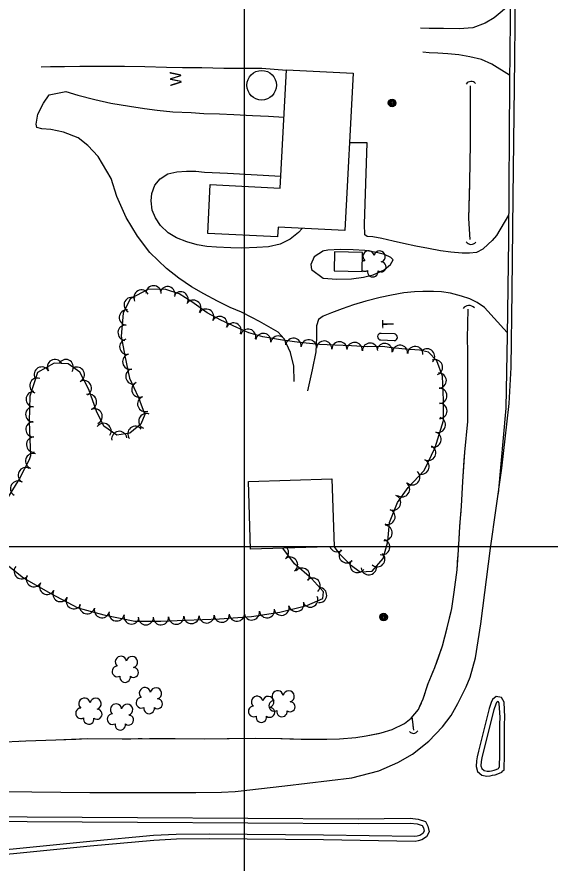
# Model space of a CAD drawing. Extents: x 353423 to 364002, y 127000 to 201942.
# Drawn here: x 362380.1 to 362661, y 133333.3 to 133778.9 of the extents above; entities that cross this region are included whole.
import ezdxf

# ---------------------------------------------------------------- set-up
doc = ezdxf.new("R2010")
doc.units = 0
for name, color, linetype in [('E_DTM_SlopeBottom', 7, 'Continuous'), ('E_DTM_SlopeTop', 7, 'Continuous'), ('E_FEN_Generic', 7, 'Continuous'), ('E_LAND_BrushLine', 7, 'Continuous'), ('E_LAND_TreeLine', 7, 'Continuous'), ('E_MISCPROP', 7, 'Continuous'), ('E_STRUCT_WingWall', 7, 'Continuous'), ('E_WTR_FlowLine', 7, 'Continuous')]:
    doc.layers.add(name, color=color, linetype=linetype)

msp = doc.modelspace()

# ---------------------------------------------------------------- linework, layer by layer
at = {"layer": 'E_DTM_SlopeBottom'}
msp.add_lwpolyline([(362522.07, 133750.6), (362509.17, 133751.71), (362489.09, 133751.82), (362477.48, 133752.11), (362467.39, 133752.08), (362458.89, 133752.28), (362447.53, 133752.63), (362436.76, 133752.82), (362428.81, 133752.74), (362420.77, 133752.75), (362413.25, 133752.71), (362405.26, 133752.64), (362397.71, 133752.55), (362392.89, 133752.41)], dxfattribs=at)
for centre, radius, start, end in [((362619.36, 133741.84), 3.06, 39.3395, 145.579), ((362619.46, 133662.26), 3.15, 214.458, 320.6976), ((362618.24, 133623.23), 3.73, 39.692, 145.9316), ((362588.98, 133404.33), 2.73, 221.2852, 327.5247)]:
    msp.add_arc(centre, radius, start, end, dxfattribs=at)
at = {"layer": 'E_DTM_SlopeTop'}
for points in [[(362649.96, 134793.47), (362648.92, 134706.8), (362647.94, 134635.34), (362647.25, 134566.3), (362646.75, 134491.17), (362645.98, 134420.79), (362645.09, 134346.3), (362644.64, 134282.7), (362644.15, 134218.03), (362643.31, 134137.52), (362642.66, 134060.21), (362641.96, 133995.27), (362641.48, 133938.69), (362640.9, 133873.42), (362640.39, 133810.22), (362639.67, 133744.01), (362639.04, 133661.46), (362638.43, 133611.12), (362637.73, 133572.9), (362633.65, 133527.99)], [(362357.16, 133371.13), (362418.53, 133370.48), (362474.41, 133370.39), (362487.88, 133370.67), (362495.18, 133371.06), (362521.23, 133373.91), (362556.63, 133378.26), (362570.8, 133381.79), (362580.8, 133386.2), (362588.59, 133390.63), (362597.18, 133397.42), (362604.35, 133405.01), (362608.9, 133410.96), (362612.4, 133417.31), (362616.81, 133426.08), (362618.85, 133431.2), (362621.67, 133441.39), (362624.57, 133459.3), (362629.57, 133499.13), (362635.53, 133541.25), (362638.28, 133564.4), (362639.43, 133575.25), (362640.48, 133594.27), (362640.98, 133634.65), (362641.64, 133684.01), (362642.49, 133756.9), (362643.38, 133849.99)], [(362637.15, 133410.2), (362636.74, 133418), (362635.49, 133420.49), (362632.62, 133420.99), (362630.69, 133419.42), (362630.04, 133417.92), (362628.94, 133414.73), (362623.36, 133392.21), (362622.63, 133389.28), (362622.2, 133387.08), (362622, 133384.1), (362622.85, 133381.55), (362625.07, 133379.67), (362627.72, 133379.08), (362629.5, 133379.24), (362630.76, 133379.51), (362632.14, 133379.82), (362633.5, 133380.22), (362635.62, 133381.17), (362636.04, 133381.87), (362636.78, 133382.28), (362636.98, 133390.65)], [(362634.66, 133410.07), (362634.27, 133417.35), (362633.82, 133418.24), (362633.32, 133418.33), (362632.74, 133417.86), (362632.37, 133417.01), (362631.34, 133414.02), (362625.78, 133391.61), (362625.07, 133388.75), (362624.69, 133386.76), (362624.53, 133384.42), (362625, 133383.01), (362626.22, 133381.98), (362627.89, 133381.61), (362629.13, 133381.71), (362630.22, 133381.95), (362631.51, 133382.24), (362632.63, 133382.57), (362633.87, 133383.13), (362634.24, 133383.74), (362634.31, 133383.78), (362634.48, 133390.71)], [(362634.48, 133390.71), (362634.5, 133406.45), (362634.66, 133410.07)], [(362636.98, 133390.71), (362637, 133406.39), (362637.16, 133409.96)], [(362443.7, 133357.32), (362559.92, 133356.6), (362587.37, 133356.87), (362591.57, 133356.42), (362595.34, 133355.22), (362596.63, 133352.66), (362597.26, 133349.73), (362595.85, 133347.05), (362593.47, 133345.47), (362591.58, 133344.98), (362589.99, 133344.72), (362541.61, 133345.53), (362481.48, 133346), (362464.11, 133345.87), (362452.24, 133345.23), (362418.7, 133342.14), (362378.39, 133338.2), (362366.28, 133337.05), (362359.38, 133336.69), (362353, 133336.52), (362345.92, 133336.66), (362294.52, 133337.4), (362226.24, 133337.92), (362153.55, 133338.63)], [(362268.01, 133356.42), (362356.2, 133355.39), (362443.69, 133354.82)], [(362268.04, 133358.92), (362356.23, 133357.89), (362443.7, 133357.32)], [(362443.69, 133354.82), (362559.93, 133354.1), (362587.25, 133354.37), (362591.05, 133353.96), (362593.58, 133353.15), (362594.25, 133351.82), (362594.62, 133350.09), (362593.93, 133348.78), (362592.43, 133347.78), (362591.07, 133347.42), (362589.81, 133347.22), (362541.64, 133348.03), (362481.48, 133348.5), (362464.04, 133348.37), (362452.05, 133347.73), (362418.47, 133344.63), (362378.15, 133340.69), (362366.1, 133339.54), (362359.28, 133339.19), (362352.99, 133339.02), (362345.97, 133339.16), (362294.54, 133339.9), (362226.26, 133340.42), (362153.57, 133341.13)]]:
    msp.add_lwpolyline(points, dxfattribs=at)
at = {"layer": 'E_FEN_Generic'}
for points in [[(362547.09, 133500), (362549.94, 133496.32), (362555.91, 133490.43), (362560.98, 133486.58), (362567.19, 133487.09), (362573.15, 133493.66), (362575.52, 133502.61), (362576.45, 133512.66), (362580.6, 133523.2), (362586.33, 133531.13), (362594.59, 133539.98), (362600.53, 133552.2), (362604.78, 133566.35), (362604.87, 133577.02), (362604.35, 133589.65), (362601.31, 133597.8), (362597.03, 133602.29), (362592.18, 133603.32), (362584.71, 133603.87), (362576.31, 133604.72), (362572.97, 133605.25), (362564.72, 133605.21), (362556.41, 133605.71), (362547.54, 133606), (362539.55, 133606.46), (362528.97, 133607.46), (362520.07, 133608.59), (362509.66, 133610.42), (362502.31, 133612.58), (362495.9, 133615.28), (362487.5, 133619.22), (362480.35, 133623.14), (362472.2, 133628.94), (362465.54, 133633.12), (362458.65, 133635.36), (362449.5, 133635.46), (362439.81, 133630.38), (362436.09, 133622.96), (362435.1, 133610.8), (362436.98, 133600.39), (362439.48, 133588.62), (362444.05, 133578.91), (362447.46, 133569.56), (362445.32, 133564.35), (362439.6, 133559.67), (362432.78, 133558.56), (362425.83, 133563.35), (362422.05, 133571.23), (362418.06, 133582.73), (362413.29, 133591.89), (362407.03, 133596.23), (362399.68, 133596.64), (362390.97, 133591.7), (362386.85, 133579.16), (362386.53, 133565.85), (362386.93, 133556.5), (362387.29, 133547.69), (362386.61, 133545.56), (362381.52, 133535.88), (362374.68, 133524.68)], [(362371.22, 133493.28), (362383.78, 133483.34), (362397.89, 133475.32), (362412.22, 133467.7), (362425.88, 133464.04), (362442.2, 133460.68), (362455.85, 133460.65), (362468.92, 133461.17), (362486.84, 133461.9), (362503.66, 133463.12), (362518.66, 133465.37), (362532.86, 133469.01), (362541.28, 133472.56), (362541.55, 133476.22), (362535.37, 133483.14), (362526.29, 133490.83), (362520.18, 133499.13)]]:
    msp.add_lwpolyline(points, dxfattribs=at)
for centre, radius, start, end in [((362565.35, 133652.78), 2.97, 8.6794, 229.9133), ((362571.21, 133652.69), 2.97, 286.3302, 169.3035), ((362563.52, 133647.72), 2.78, 91.6503, 119.025), ((362572, 133647.23), 2.61, 231.0355, 88.9681), ((362563.52, 133647.72), 2.78, 238.6998, 299.4233), ((362567.61, 133644.74), 2.78, 168.3273, 9.3384), ((362452.12, 133633.33), 4.02, 359.4251, 179.4098), ((362445.7, 133631.09), 4.02, 27.6342, 207.6189), ((362459.45, 133632.89), 4.02, 342.0278, 162.0124), ((362466.38, 133630.12), 4.02, 327.8656, 147.8503), ((362440.58, 133627.22), 4.02, 63.3655, 243.3501), ((362473, 133625.79), 4.02, 324.5639, 144.5486), ((362438.01, 133620.58), 4.02, 85.3645, 265.3492), ((362479.78, 133621.05), 4.02, 331.2677, 151.2523), ((362486.96, 133617.15), 4.02, 334.8733, 154.8579), ((362437.36, 133612.58), 4.02, 85.3645, 265.3492), ((362494.23, 133613.74), 4.02, 334.8733, 154.8579), ((362501.92, 133610.5), 4.02, 343.6249, 163.6095), ((362509.87, 133608.24), 4.02, 350.0615, 170.0462), ((362517.78, 133606.86), 4.02, 350.0615, 170.0462), ((362438.25, 133605.19), 4.02, 100.2461, 280.2308), ((362525.83, 133605.74), 4.02, 352.7796, 172.7643), ((362533.89, 133604.89), 4.02, 354.6146, 174.5993), ((362541.97, 133604.22), 4.02, 356.7198, 176.7045), ((362550.04, 133603.82), 4.02, 358.1363, 178.121), ((362558.01, 133603.51), 4.02, 356.5567, 176.5414), ((362566.16, 133603.12), 4.02, 0.2647, 180.2494), ((362573.84, 133602.98), 4.02, 351.0192, 171.0038), ((362581.93, 133602.04), 4.02, 354.2207, 174.2054), ((362439.77, 133597.37), 4.02, 101.9814, 281.9661), ((362589.99, 133601.37), 4.02, 355.7597, 175.7444), ((362596.23, 133600.09), 4.02, 313.6897, 133.6744), ((362400.17, 133594.5), 4.02, 29.5488, 209.5334), ((362405.87, 133594.47), 4.02, 325.313, 145.2977), ((362600.34, 133594.39), 4.02, 290.3919, 110.3765), ((362393.18, 133590.54), 4.02, 29.5488, 209.5334), ((362411.64, 133590.51), 4.02, 297.498, 117.4827), ((362441.44, 133589.52), 4.02, 101.9814, 281.9661), ((362390.88, 133584.7), 4.02, 71.8294, 251.8141), ((362602.34, 133587.37), 4.02, 272.376, 92.3607), ((362415.35, 133583.39), 4.02, 297.498, 117.4827), ((362444.6, 133582.67), 4.02, 115.1997, 295.1844), ((362388.92, 133577.6), 4.02, 88.6132, 268.5979), ((362418.1, 133576.19), 4.02, 289.1494, 109.1341), ((362602.67, 133579.34), 4.02, 272.376, 92.3607), ((362447.69, 133575.07), 4.02, 110.0827, 290.0674), ((362602.72, 133571.42), 4.02, 269.5621, 89.5468), ((362388.72, 133569.57), 4.02, 88.6132, 268.5979), ((362421.04, 133568.47), 4.02, 295.6437, 115.6284), ((362388.81, 133561.69), 4.02, 92.4576, 272.4423), ((362448.29, 133566.04), 4.02, 67.6701, 247.6548), ((362601.91, 133564.1), 4.02, 253.269, 73.2537), ((362425.74, 133560.85), 4.02, 325.4358, 145.4205), ((362442.52, 133559.34), 4.02, 39.2742, 219.2588), ((362389.15, 133553.66), 4.02, 92.3409, 272.3255), ((362434.04, 133556.64), 4.02, 9.2547, 189.2394), ((362599.6, 133556.41), 4.02, 253.269, 73.2537), ((362596.77, 133549.28), 4.02, 244.1043, 64.089), ((362388.65, 133545.01), 4.02, 72.4962, 252.4809), ((362593.26, 133542.05), 4.02, 244.1043, 64.089), ((362384.77, 133537.55), 4.02, 62.2338, 242.2184), ((362588.45, 133536.48), 4.02, 226.963, 46.9477), ((362380.69, 133530.49), 4.02, 58.6098, 238.5944), ((362583.06, 133530.2), 4.02, 234.1726, 54.1573), ((362578.31, 133523.11), 4.02, 248.5042, 68.4889), ((362575.36, 133515.64), 4.02, 248.5042, 68.4889), ((362573.84, 133507.22), 4.02, 264.7305, 84.7152), ((362572.57, 133499.68), 4.02, 255.1592, 75.1439), ((362519.25, 133496.84), 4.02, 306.3743, 36.0686), ((362548.76, 133501.27), 4.02, 199.5224, 307.7878), ((362524.02, 133490.37), 4.02, 306.3743, 126.359), ((362553.83, 133495.43), 4.02, 135.3942, 315.3789), ((362570, 133493.32), 4.02, 227.8005, 47.7852), ((362559.6, 133490.27), 4.02, 142.8024, 322.7871), ((362382.6, 133486.96), 4.02, 141.6482, 321.6329), ((362530.31, 133484.67), 4.02, 319.7416, 139.7263), ((362565.5, 133489.06), 4.02, 184.679, 4.6637), ((362389.04, 133482.76), 4.02, 150.3898, 330.3745), ((362535.92, 133479.36), 4.02, 311.7627, 131.7474), ((362396.02, 133478.8), 4.02, 150.3898, 330.3745), ((362403.02, 133474.97), 4.02, 152.0151, 331.9998), ((362539.31, 133474.44), 4.02, 265.7742, 85.7588), ((362410.11, 133471.2), 4.02, 152.0151, 331.9998), ((362534.66, 133472.05), 4.02, 202.8486, 22.8333), ((362417.14, 133468.56), 4.02, 165.0013, 344.986), ((362519.53, 133467.76), 4.02, 194.3993, 14.384), ((362527.31, 133469.76), 4.02, 194.3993, 14.384), ((362424.89, 133466.48), 4.02, 165.0013, 344.986), ((362432.62, 133464.8), 4.02, 168.3748, 348.3595), ((362440.48, 133463.18), 4.02, 168.3748, 348.3595), ((362464.02, 133463.08), 4.02, 182.2993, 2.284), ((362472.04, 133463.4), 4.02, 182.3405, 2.3252), ((362480.07, 133463.73), 4.02, 182.3405, 2.3252), ((362488.02, 133464.1), 4.02, 184.1632, 4.1479), ((362496.03, 133464.68), 4.02, 184.1632, 4.1479), ((362503.88, 133465.28), 4.02, 188.5127, 8.4973), ((362511.83, 133466.47), 4.02, 188.5127, 8.4973), ((362448.05, 133462.77), 4.02, 179.8817, 359.8664), ((362455.99, 133462.76), 4.02, 182.2993, 2.284), ((362434.87, 133439.25), 2.97, 8.6794, 229.9133), ((362440.73, 133439.16), 2.97, 286.3302, 169.3035), ((362433.04, 133434.19), 2.78, 91.6503, 299.4233), ((362441.52, 133433.7), 2.61, 231.0355, 88.9681), ((362437.13, 133431.21), 2.78, 168.3273, 9.3384), ((362447.52, 133422.75), 2.97, 8.6794, 229.9133), ((362453.37, 133422.66), 2.97, 286.3302, 169.3035), ((362517.47, 133421.13), 2.97, 8.6794, 229.9133), ((362523.32, 133421.04), 2.97, 286.3302, 169.3035), ((362415.69, 133417.21), 2.97, 8.6794, 229.9133), ((362421.54, 133417.13), 2.97, 286.3302, 169.3035), ((362445.68, 133417.7), 2.78, 91.6503, 299.4233), ((362454.16, 133417.2), 2.61, 231.0355, 88.9681), ((362506.67, 133418.2), 2.97, 8.6794, 229.9133), ((362512.52, 133418.12), 2.97, 286.3302, 169.3035), ((362515.64, 133416.07), 2.78, 91.6503, 299.4233), ((362413.85, 133412.16), 2.78, 91.6503, 299.4233), ((362422.33, 133411.66), 2.61, 231.0355, 88.9681), ((362432.34, 133414.13), 2.97, 8.6794, 229.9133), ((362438.19, 133414.04), 2.97, 286.3302, 169.3035), ((362449.77, 133414.72), 2.78, 168.3273, 9.3384), ((362504.83, 133413.15), 2.78, 91.6503, 299.4233), ((362513.31, 133412.65), 2.61, 231.0355, 88.9681), ((362524.11, 133415.58), 2.61, 231.0355, 88.9681), ((362417.94, 133409.18), 2.78, 168.3273, 9.3384), ((362430.5, 133409.08), 2.78, 91.6503, 299.4233), ((362438.98, 133408.58), 2.61, 231.0355, 88.9681), ((362508.92, 133410.17), 2.78, 168.3273, 9.3384), ((362519.73, 133413.09), 2.78, 168.3273, 9.3384), ((362434.59, 133406.1), 2.78, 168.3273, 9.3384)]:
    msp.add_arc(centre, radius, start, end, dxfattribs=at)
at = {"layer": 'E_LAND_BrushLine'}
for centre, radius in [((362577.76, 133733.62), 2.02), ((362577.74, 133733.62), 1.52), ((362577.78, 133733.63), 1.01), ((362577.77, 133733.63), 0.502), ((362573.27, 133462.83), 2.02), ((362573.26, 133462.82), 1.52), ((362573.3, 133462.83), 1.01), ((362573.29, 133462.83), 0.502)]:
    msp.add_circle(centre, radius, dxfattribs=at)
at = {"layer": 'E_LAND_TreeLine'}
for p, q in [((362500, 132500), (362500, 135000)), ((360000, 133500), (364000, 133500)), ((360000, 133500), (364000, 133500)), ((362500, 131000), (362500, 133500))]:
    msp.add_line(p, q, dxfattribs=at)
at = {"layer": 'E_MISCPROP'}
for points in [[(362640.12, 133785.63), (362631.55, 133778.45), (362626.74, 133775.54), (362620.25, 133773.1), (362613.16, 133772.54), (362604.9, 133772.72), (362597.27, 133772.8), (362592.81, 133772.89)], [(362639.72, 133748.2), (362630.39, 133754.08), (362624.84, 133756.48), (362618.71, 133757.88), (362613, 133758.96), (362607.22, 133759.51), (362601.94, 133759.84), (362597.24, 133760.05), (362593.93, 133760.26)], [(362526.23, 133586.84), (362526.01, 133594.91), (362524.21, 133602.24), (362520.9, 133609.42), (362517.7, 133612.93), (362512.91, 133615.63), (362507.87, 133618.47), (362503.95, 133620.59), (362498.41, 133623.33), (362492.53, 133625.89), (362485.76, 133629.25), (362478.52, 133633), (362472.07, 133636.73), (362465.41, 133641.38), (362458.95, 133646.39), (362450.18, 133654.8), (362443.59, 133663.36), (362437.71, 133673.24), (362432.79, 133684.32), (362429.7, 133693.72), (362422.84, 133705.36), (362417.38, 133711.1), (362412.38, 133715.28), (362404.71, 133718.29), (362397.91, 133719.58), (362393.18, 133719.97), (362390.6, 133720.61), (362390.19, 133722.49), (362391.12, 133727.63), (362394.04, 133733.49), (362397.05, 133737.92), (362405.93, 133739.64), (362412.25, 133737.68), (362421.14, 133735.39), (362429.59, 133733.43), (362439.46, 133731.9), (362447.28, 133730.72), (362453.99, 133729.71), (362462.32, 133728.96), (362471.95, 133728.48), (362478.55, 133728.02), (362486.77, 133727.78), (362494.34, 133727.52), (362504.3, 133727.02), (362512.7, 133726.58), (362520.79, 133726.05)], [(362639.14, 133674.43), (362632.85, 133663.76), (362630.47, 133661.11), (362628.32, 133659.16), (362625.57, 133656.66), (362622.19, 133654.82), (362618.63, 133654.44), (362614.68, 133654.46), (362608.81, 133654.97), (362603.32, 133655.78), (362596.96, 133656.88), (362590.26, 133658.21), (362583.85, 133659.56), (362578.29, 133660.83), (362572.33, 133662.18), (362567.58, 133663.07), (362564.7, 133663.28), (362563.34, 133664.08), (362563.3, 133669.82), (362564.61, 133712.64), (362555.31, 133712.64)], [(362530.39, 133667.54), (362528.51, 133665.36), (362524.04, 133661.8), (362518.75, 133659.19), (362512.68, 133657.85), (362506.58, 133657.4), (362498.58, 133657.1), (362492.79, 133657.24), (362485.28, 133657.67), (362480.11, 133658.02), (362475.01, 133658.92), (362469.67, 133660.4), (362464.24, 133662.55), (362459.75, 133665.17), (362455.69, 133669.11), (362453.08, 133673.16), (362451.44, 133677.09), (362450.83, 133682.11), (362451.19, 133685.92), (362452.79, 133690.37), (362455.57, 133693.69), (362459.66, 133696.32), (362464.35, 133697.32), (362469.49, 133697.66), (362474.41, 133697.61), (362479.01, 133697.17), (362490.99, 133696.58), (362519.19, 133695.06)], [(362541.71, 133655.64), (362536.8, 133652.55), (362534.96, 133648.57), (362535.23, 133645.84), (362541.42, 133641.23)], [(362541.42, 133641.23), (362548.72, 133640.81), (362556.38, 133640.94), (362562.68, 133641.8), (362567.8, 133643.08), (362573.59, 133645.71), (362576.99, 133648.45), (362578.32, 133650.96), (362577.18, 133652.22), (362573.79, 133653.75), (362569.62, 133654.84), (362563.34, 133655.85), (362557.27, 133656.24), (362550.34, 133656.36), (362543.93, 133656.01), (362541.14, 133655.55)], [(362638.45, 133612.71), (362626.43, 133625.8), (362622.59, 133628.51), (362618.65, 133630.48), (362614.36, 133631.91), (362608.56, 133633.43), (362603.75, 133634.08), (362599.53, 133634.28), (362593.97, 133634.26), (362589.56, 133634.11), (362583.96, 133633.57), (362577.42, 133632.32), (362571.54, 133631.08), (362563.93, 133629.18), (362557.4, 133627.28), (362551.42, 133625.2), (362545.81, 133623.09), (362541.53, 133621.38), (362539.02, 133619.51), (362537.95, 133616.2), (362537.97, 133610.15), (362537.51, 133602.57), (362535.68, 133592.98), (362533.9, 133585.06), (362533.18, 133581.9)]]:
    msp.add_lwpolyline(points, dxfattribs=at)
at = {"layer": 'E_STRUCT_WingWall'}
for points in [[(362618.88, 133661.71), (362618.28, 133672.73), (362618.68, 133691.83), (362619.16, 133712.15), (362619.1, 133742.52)], [(362619.15, 133713.21), (362619.1, 133742.52)], [(362619.04, 133707.15), (362619.09, 133709.17)], [(362618.9, 133701.09), (362618.95, 133703.11)], [(362618.76, 133695.03), (362618.81, 133697.05)], [(362618.88, 133661.71), (362618.28, 133672.73), (362618.67, 133690.99)], [(362370.04, 133397), (362384.74, 133397.67), (362400.69, 133398.17), (362417.14, 133398.85), (362435.62, 133398.64), (362450.51, 133398.94), (362463.41, 133398.9), (362479.08, 133398.75), (362492.01, 133398.84), (362506.01, 133399.06), (362519.1, 133398.9), (362531.69, 133398.56), (362543.4, 133398.47), (362550.09, 133398.74), (362558.7, 133399.48), (362564.18, 133400.31), (362572.04, 133401.91), (362577.76, 133403.65), (362584.29, 133406.77), (362587.78, 133409.66), (362591.68, 133414.17), (362592.41, 133415.84), (362594.22, 133419.8), (362596.79, 133427.89), (362600.31, 133436.27), (362604.34, 133447.65), (362606.76, 133457.23), (362609.18, 133467.33), (362610.43, 133476.01), (362612.03, 133487.67), (362612.86, 133500.86), (362613.48, 133510.47), (362614.32, 133521.25), (362615.04, 133534.28), (362616.02, 133549.76), (362617.6, 133565.88), (362617.62, 133577.68), (362617.71, 133588.06), (362617.64, 133602.8), (362617.55, 133609.56), (362617.93, 133625.07)], [(362617.67, 133596.16), (362617.64, 133602.8), (362617.55, 133609.56), (362617.93, 133625.07)], [(362617.7, 133590.17), (362617.69, 133592.16)], [(362617.68, 133584.18), (362617.7, 133586.17)], [(362617.62, 133578.19), (362617.64, 133580.18)], [(362615.74, 133545.33), (362616.02, 133549.76), (362617.6, 133565.88), (362617.61, 133574.19)], [(362613.94, 133516.44), (362614.32, 133521.25), (362615.04, 133534.28), (362615.74, 133545.33)], [(362613.48, 133510.48), (362613.63, 133512.46)], [(362613.1, 133504.5), (362613.22, 133506.49)], [(362612.72, 133498.53), (362612.84, 133500.52)], [(362608.83, 133465.86), (362609.18, 133467.33), (362610.43, 133476.01), (362612.03, 133487.67), (362612.47, 133494.54)], [(362600.94, 133438.06), (362604.34, 133447.65), (362606.76, 133457.23), (362608.83, 133465.86)], [(362598.73, 133432.5), (362599.5, 133434.34)], [(362596.49, 133426.95), (362596.79, 133427.89), (362597.18, 133428.82)], [(362594.67, 133421.24), (362595.28, 133423.15)], [(362570.58, 133401.61), (362572.04, 133401.91), (362577.76, 133403.65), (362584.29, 133406.77), (362587.78, 133409.66), (362591.68, 133414.17), (362592.41, 133415.84), (362593.19, 133417.55)], [(362589.3, 133403.21), (362588.32, 133410.29)], [(362588.68, 133407.72), (362588.32, 133410.29)], [(362588.75, 133407.19), (362588.73, 133407.37)], [(362588.83, 133406.66), (362588.8, 133406.84)], [(362588.9, 133406.13), (362588.87, 133406.31)], [(362589.3, 133403.21), (362588.95, 133405.77)], [(362541.86, 133398.48), (362543.4, 133398.47), (362550.09, 133398.74), (362558.7, 133399.48), (362564.18, 133400.31), (362570.58, 133401.61)], [(362382.16, 133397.55), (362384.74, 133397.67), (362400.69, 133398.17), (362411.09, 133398.6)], [(362411.09, 133398.6), (362417.14, 133398.85), (362435.62, 133398.64), (362440.04, 133398.73)], [(362444.03, 133398.81), (362446.02, 133398.85)], [(362450.01, 133398.93), (362450.51, 133398.94), (362452.01, 133398.93)], [(362456, 133398.92), (362458, 133398.91)], [(362461.99, 133398.9), (362463.41, 133398.9), (362479.08, 133398.75), (362490.95, 133398.83)], [(362490.95, 133398.83), (362492.01, 133398.84), (362506.01, 133399.06), (362519.1, 133398.9), (362519.9, 133398.88)], [(362523.89, 133398.77), (362525.89, 133398.72)], [(362529.88, 133398.61), (362531.69, 133398.56), (362531.88, 133398.56)], [(362535.87, 133398.53), (362537.87, 133398.51)]]:
    msp.add_lwpolyline(points, dxfattribs=at)
at = {"layer": 'E_WTR_FlowLine'}
for p, q in [((362578.98, 133611.93), (362571.96, 133612.26)), ((362571.82, 133608.76), (362578.91, 133608.44))]:
    msp.add_line(p, q, dxfattribs=at)
for points in [[(362517.43, 133663.01), (362480.63, 133664.92), (362481.96, 133690.56), (362518.86, 133688.65), (362522.09, 133751.06), (362557.2, 133749.24), (362552.91, 133666.37), (362517.7, 133668.2)], [(362547.21, 133645.11), (362562.07, 133644.81), (362562.27, 133654.88), (362547.41, 133655.18)], [(362544.1, 133499.9), (362503.22, 133498.58), (362502.06, 133534.29), (362546.09, 133535.72), (362547.25, 133500.01)]]:
    msp.add_lwpolyline(points, close=True, dxfattribs=at)
msp.add_circle((362509.05, 133742.93), 7.79, dxfattribs=at)
for centre, start, end in [((362571.9, 133610.51), 88.1068, 267.3575), ((362578.89, 133610.18), 270.925, 86.9723)]:
    msp.add_arc(centre, 1.75, start, end, dxfattribs=at)

# ---------------------------------------------------------------- texts
at = {"layer": 'E_DTM_SlopeBottom'}
msp.add_text('W', height=6, rotation=93.0278, dxfattribs=at).set_placement((362466.93, 133742.69))
at = {"layer": 'E_WTR_FlowLine'}
msp.add_text('T', height=6, rotation=90.2558, dxfattribs=at).set_placement((362578.55, 133614.68))

doc.saveas('drawing.dxf')
